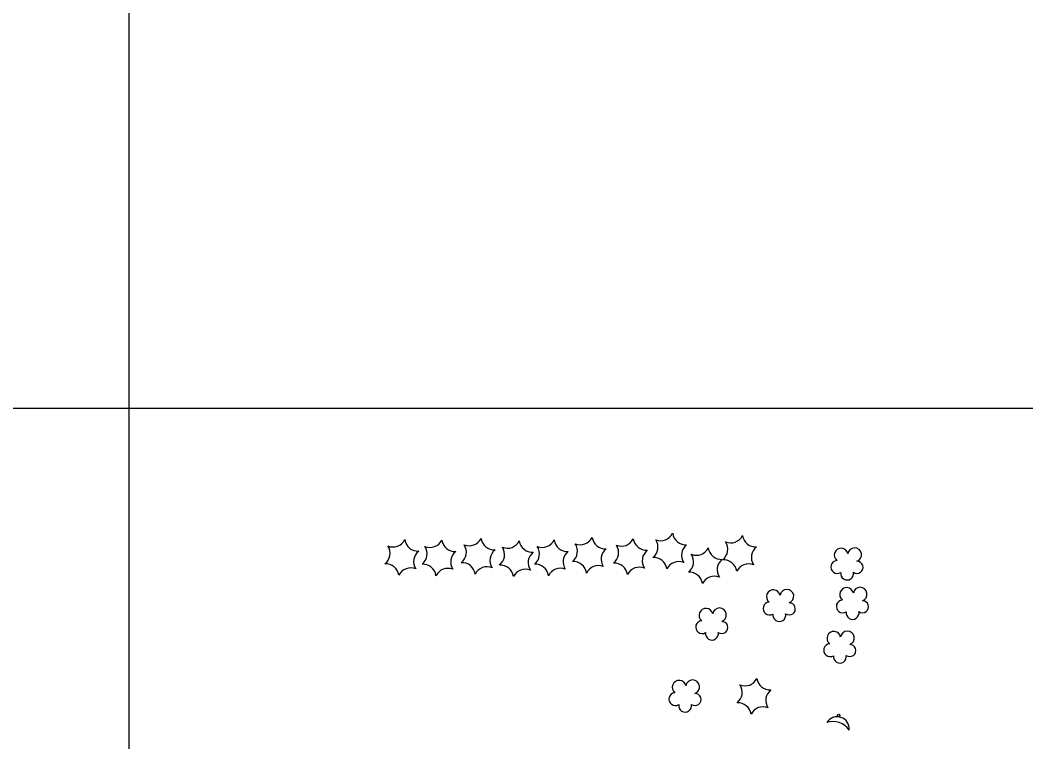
# Model space of a CAD drawing. Extents: x 353423 to 364002, y 127000 to 201942.
# Drawn here: x 361452.9 to 361886.4, y 137856.1 to 138167.2 of the extents above; entities that cross this region are included whole.
import ezdxf

# ---------------------------------------------------------------- set-up
doc = ezdxf.new("R2010")
doc.units = 0
for name, color, linetype in [('E_FEN_Generic', 7, 'Continuous'), ('E_LAND_TreeLine', 7, 'Continuous'), ('E_WTR_FlowLine', 7, 'Continuous')]:
    doc.layers.add(name, color=color, linetype=linetype)

msp = doc.modelspace()

# ---------------------------------------------------------------- linework, layer by layer
at = {"layer": 'E_FEN_Generic'}
for centre, radius, start, end in [((361613.59, 137945.81), 5.72, 247.8319, 333.5968), ((361624.39, 137944.05), 5.72, 187.8319, 273.5968), ((361629.57, 137945.63), 5.72, 247.8319, 333.5968), ((361640.36, 137943.87), 5.72, 187.8319, 273.5968), ((361646.47, 137946.31), 5.72, 247.8319, 333.5968), ((361657.27, 137944.55), 5.72, 187.8319, 273.5968), ((361662.95, 137945.27), 5.72, 247.8319, 333.5968), ((361673.74, 137943.51), 5.72, 187.8319, 273.5968), ((361678, 137945.65), 5.72, 247.8319, 333.5968), ((361688.8, 137943.88), 5.72, 187.8319, 273.5968), ((361694.38, 137946.79), 5.72, 247.8319, 333.5968), ((361705.17, 137945.02), 5.72, 187.8319, 273.5968), ((361712.11, 137946.15), 5.72, 247.8319, 333.5968), ((361722.9, 137944.38), 5.72, 187.8319, 273.5968), ((361722.13, 137940.06), 5.72, 307.8318, 33.5968), ((361729.06, 137948.53), 5.72, 247.8319, 333.5968), ((361739.86, 137946.76), 5.72, 187.8319, 273.5968), ((361759.17, 137947.57), 5.72, 247.8319, 333.5968), ((361769.97, 137945.81), 5.72, 187.8319, 273.5968), ((361606.67, 137937.34), 5.72, 307.8318, 33.5968), ((361628.26, 137933.81), 5.72, 127.8319, 213.5968), ((361622.64, 137937.16), 5.72, 307.8318, 33.5968), ((361644.23, 137933.63), 5.72, 127.8319, 213.5968), ((361639.54, 137937.84), 5.72, 307.8318, 33.5968), ((361661.14, 137934.31), 5.72, 127.8319, 213.5968), ((361656.02, 137936.81), 5.72, 307.8318, 33.5968), ((361671.07, 137937.18), 5.72, 307.8318, 33.5968), ((361692.67, 137933.65), 5.72, 127.8319, 213.5968), ((361687.45, 137938.32), 5.72, 307.8318, 33.5968), ((361709.05, 137934.79), 5.72, 127.8319, 213.5968), ((361705.18, 137937.68), 5.72, 307.8318, 33.5968), ((361726.77, 137934.15), 5.72, 127.8319, 213.5968), ((361743.73, 137936.53), 5.72, 127.8319, 213.5968), ((361744.4, 137942.23), 5.72, 247.8319, 333.5968), ((361755.2, 137940.47), 5.72, 187.8319, 273.5968), ((361752.24, 137939.1), 5.72, 307.8318, 33.5968), ((361773.84, 137935.57), 5.72, 127.8319, 213.5968), ((361806.78, 137936.57), 2.97, 11.0442, 232.2781), ((361812.63, 137936.73), 2.97, 288.695, 171.6683), ((361677.61, 137933.28), 5.72, 127.8319, 213.5968), ((361691.32, 137928.09), 5.72, 7.8318, 93.5968), ((361726, 137929.82), 5.72, 7.8318, 93.5968), ((361736.8, 137928.06), 5.72, 67.8318, 153.5968), ((361737.47, 137933.77), 5.72, 307.8318, 33.5968), ((361759.07, 137930.24), 5.72, 127.8319, 213.5968), ((361756.11, 137928.87), 5.72, 7.8318, 93.5968), ((361805.15, 137931.45), 2.78, 94.0151, 301.7881), ((361813.64, 137931.3), 2.61, 233.4002, 91.3328), ((361610.53, 137927.11), 5.72, 7.8318, 93.5968), ((361621.33, 137925.34), 5.72, 67.8318, 153.5968), ((361626.51, 137926.93), 5.72, 7.8318, 93.5968), ((361637.3, 137925.16), 5.72, 67.8318, 153.5968), ((361643.41, 137927.61), 5.72, 7.8318, 93.5968), ((361654.21, 137925.84), 5.72, 67.8318, 153.5968), ((361659.89, 137926.57), 5.72, 7.8318, 93.5968), ((361670.69, 137924.81), 5.72, 67.8318, 153.5968), ((361674.94, 137926.94), 5.72, 7.8318, 93.5968), ((361685.74, 137925.18), 5.72, 67.8318, 153.5968), ((361702.12, 137926.32), 5.72, 67.8318, 153.5968), ((361709.05, 137927.44), 5.72, 7.8318, 93.5968), ((361719.84, 137925.68), 5.72, 67.8318, 153.5968), ((361766.91, 137927.1), 5.72, 67.8318, 153.5968), ((361741.34, 137923.53), 5.72, 7.8318, 93.5968), ((361752.14, 137921.77), 5.72, 67.8318, 153.5968), ((361809.36, 137928.64), 2.78, 170.6921, 11.7031), ((361777.57, 137918.67), 2.97, 11.0442, 232.2781), ((361783.42, 137918.83), 2.97, 288.695, 171.6683), ((361809.16, 137919.6), 2.97, 11.0442, 232.2781), ((361815.01, 137919.75), 2.97, 288.695, 171.6683), ((361775.94, 137913.55), 2.78, 94.0151, 301.7881), ((361807.53, 137914.47), 2.78, 94.0151, 301.7881), ((361816.02, 137914.32), 2.61, 233.4002, 91.3328), ((361748.53, 137910.67), 2.97, 11.0442, 232.2781), ((361754.38, 137910.82), 2.97, 288.695, 171.6683), ((361784.44, 137913.4), 2.61, 233.4002, 91.3328), ((361811.74, 137911.66), 2.78, 170.6921, 11.7031), ((361746.9, 137905.54), 2.78, 94.0151, 301.7881), ((361755.39, 137905.39), 2.61, 233.4002, 91.3328), ((361780.15, 137910.74), 2.78, 170.6921, 11.7031), ((361751.11, 137902.73), 2.78, 170.6921, 11.7031), ((361803.68, 137900.71), 2.97, 11.0442, 232.2781), ((361809.53, 137900.87), 2.97, 288.695, 171.6683), ((361802.06, 137895.59), 2.78, 94.0151, 301.7881), ((361810.55, 137895.44), 2.61, 233.4002, 91.3328), ((361806.27, 137892.78), 2.78, 170.6921, 11.7031), ((361736.97, 137879.63), 2.97, 11.0442, 232.2781), ((361742.82, 137879.78), 2.97, 288.695, 171.6683), ((361765.37, 137885.94), 5.72, 247.8319, 333.5968), ((361776.16, 137884.17), 5.72, 187.8319, 273.5968), ((361735.34, 137874.5), 2.78, 94.0151, 301.7881), ((361758.44, 137877.47), 5.72, 307.8318, 33.5968), ((361780.03, 137873.94), 5.72, 127.8319, 213.5968), ((361743.83, 137874.35), 2.61, 233.4002, 91.3328), ((361762.31, 137867.24), 5.72, 7.8318, 93.5968), ((361739.55, 137871.69), 2.78, 170.6921, 11.7031), ((361773.1, 137865.47), 5.72, 67.8318, 153.5968)]:
    msp.add_arc(centre, radius, start, end, dxfattribs=at)
at = {"layer": 'E_LAND_TreeLine'}
for p, q in [((361500, 138000), (361500, 141000)), ((361500, 136000), (361500, 139000)), ((360000, 138000), (364000, 138000)), ((360000, 138000), (363500, 138000))]:
    msp.add_line(p, q, dxfattribs=at)
at = {"layer": 'E_WTR_FlowLine'}
msp.add_circle((361805.75, 137867.42), 0.562, dxfattribs=at)
for centre, radius, start, end in [((361805.1, 137861.68), 5.22, 354.6207, 148.919), ((361803.32, 137856.25), 8.55, 35.2762, 108.2603)]:
    msp.add_arc(centre, radius, start, end, dxfattribs=at)

doc.saveas('drawing.dxf')
